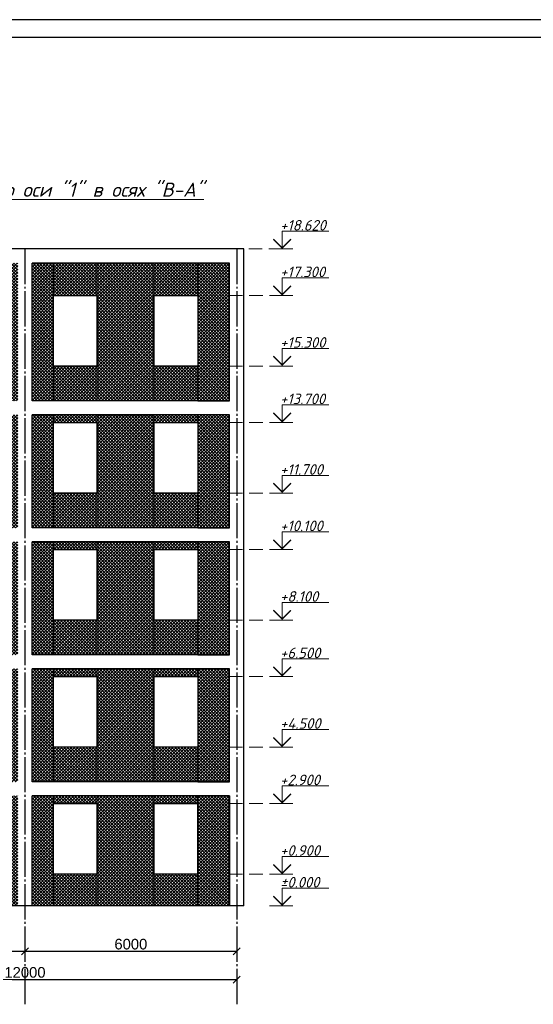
# Model space of a CAD drawing. Header units: millimetres. Extents: x -33345 to 4712671, y -3392 to 121473.
# Tile 966 of 1056: x 3709071 to 3723626, y 58595 to 86501. Entities that reach past the tile are written whole.
import ezdxf

# ---------------------------------------------------------------- set-up
doc = ezdxf.new("R2010")
doc.units = ezdxf.units.MM
for name, pattern in [('CENTER2', [28.575, 19.05, -3.175, 3.175, -3.175]), ('DASHED', [19.05, 12.7, -6.35]), ('ГОСТ 2.303 5', [24, 20, -1.5, 1, -1.5])]:
    doc.linetypes.add(name, pattern=pattern)
doc.layers.add('0.25', color=7, linetype='Continuous', lineweight=25)
doc.layers.add('ACO-текст', color=7, linetype='Continuous', lineweight=20)
doc.layers.add('00-Axes', color=1, linetype='CENTER2')
doc.layers.add('KIK-0-HSL-HTC', color=7, linetype='Continuous')
doc.styles.add('simp 0', font='isocpeui.ttf')
doc.styles.get("Standard").update_dxf_attribs({"font": 'arial.ttf'})
doc.styles.add('ГОСТ 300', font='isocpeui.ttf', dxfattribs={"height": 150})
doc.dimstyles.new('ISO-25$0', dxfattribs={"dimtxt": 300, "dimasz": 200, "dimexe": 100, "dimexo": 300, "dimgap": 50, "dimtad": 1, "dimdec": 0, "dimtxsty": 'Standard', "dimblk": 'OBLIQUE', "dimcen": 250, "dimadec": 0, "dimazin": 0, "dimtfac": 1, "dimtdec": 0, "dimtmove": 0, "dimatfit": 3, "dimldrblk": 'OBLIQUE', "dimfxl": 1.25, "dimarcsym": 0})

# ---------------------------------------------------------------- blocks, each defined once
blk = doc.blocks.new('*U284')
at = {"layer": '0.25', "color": 5, "linetype": 'Continuous', "lineweight": 25, "ltscale": 100}
blk.add_lwpolyline([(-59400, 0), (0, 0), (0, 42000), (-59400, 42000), (-59400, 0)], dxfattribs=at)
at = {"layer": '0.25', "color": 7, "linetype": 'Continuous', "lineweight": 30, "ltscale": 100}
blk.add_lwpolyline([(-57400, 500), (-500, 500), (-500, 41500), (-57400, 41500), (-57400, 500)], dxfattribs=at)
blk = doc.blocks.new('_Oblique')
at = {"color": 0, "linetype": 'ByBlock', "lineweight": -2}
blk.add_line((-0.5, -0.5), (0.5, 0.5), dxfattribs=at)
blk = doc.blocks.new('*D1137')
at = {"color": 0, "lineweight": -2, "transparency": 16777216}
for p, q in [((3709221, 60395), (3709221, 60195)), ((3715221, 60395), (3715221, 60195)), ((3715221, 60095), (3709221, 60095))]:
    blk.add_line(p, q, dxfattribs=at)
at = {"layer": 'Defpoints', "color": 0, "transparency": 16777216}
for p in [(3709221, 60095), (3709221, 60095), (3715221, 60095)]:
    blk.add_point(p, dxfattribs=at)
at = {"color": 0, "lineweight": -2, "transparency": 16777216, "xscale": 200, "yscale": 200, "zscale": 200, "rotation": 180}
blk.add_blockref('_Oblique', (3709221, 60095), dxfattribs=at)
at = {"color": 0, "lineweight": -2, "transparency": 16777216, "xscale": 200, "yscale": 200, "zscale": 200}
blk.add_blockref('_Oblique', (3715221, 60095), dxfattribs=at)
at = {"color": 0, "lineweight": 0, "transparency": 16777216, "insert": (3712221, 60298), "char_height": 300, "attachment_point": 5}
blk.add_mtext('6000', dxfattribs=at)
blk = doc.blocks.new('*D1138')
at = {"color": 0, "lineweight": -2, "transparency": 16777216}
for p, q in [((3703221, 60395), (3703221, 60195)), ((3709221, 60395), (3709221, 60195)), ((3709221, 60095), (3703221, 60095))]:
    blk.add_line(p, q, dxfattribs=at)
at = {"layer": 'Defpoints', "color": 0, "transparency": 16777216}
for p in [(3703221, 60095), (3703221, 60095), (3709221, 60095)]:
    blk.add_point(p, dxfattribs=at)
at = {"color": 0, "lineweight": -2, "transparency": 16777216, "xscale": 200, "yscale": 200, "zscale": 200, "rotation": 180}
blk.add_blockref('_Oblique', (3703221, 60095), dxfattribs=at)
at = {"color": 0, "lineweight": -2, "transparency": 16777216, "xscale": 200, "yscale": 200, "zscale": 200}
blk.add_blockref('_Oblique', (3709221, 60095), dxfattribs=at)
at = {"color": 0, "lineweight": 0, "transparency": 16777216, "insert": (3706221, 60298), "char_height": 300, "attachment_point": 5}
blk.add_mtext('6000', dxfattribs=at)
blk = doc.blocks.new('*D1139')
at = {"color": 0, "lineweight": -2, "transparency": 16777216}
for p, q in [((3703221, 59595), (3703221, 59395)), ((3715221, 59595), (3715221, 59395)), ((3703221, 59295), (3715221, 59295))]:
    blk.add_line(p, q, dxfattribs=at)
at = {"layer": 'Defpoints', "color": 0, "transparency": 16777216}
for p in [(3703221, 59295), (3715221, 59295), (3715221, 59295)]:
    blk.add_point(p, dxfattribs=at)
at = {"color": 0, "lineweight": -2, "transparency": 16777216, "xscale": 200, "yscale": 200, "zscale": 200, "rotation": 180}
blk.add_blockref('_Oblique', (3703221, 59295), dxfattribs=at)
at = {"color": 0, "lineweight": -2, "transparency": 16777216, "xscale": 200, "yscale": 200, "zscale": 200}
blk.add_blockref('_Oblique', (3715221, 59295), dxfattribs=at)
at = {"color": 0, "lineweight": 0, "transparency": 16777216, "insert": (3709221, 59498), "char_height": 300, "attachment_point": 5}
blk.add_mtext('12000', dxfattribs=at)

msp = doc.modelspace()

# ---------------------------------------------------------------- hatches: boundary and pattern name
at = {"layer": 'KIK-0-HSL-HTC', "lineweight": 0}
h = msp.add_hatch(dxfattribs=at)
h.set_pattern_fill('ANSI37', color=24, scale=20)
h.set_pattern_definition([(45, (87575.59, -1455798.857), (-44.9012806, 44.9012806), []), (135, (87575.59, -1455798.857), (-44.9012806, -44.9012806), [])])
h.paths.add_polyline_path([(3703421.372, 75703.114), (3704321.372, 75703.114), (3704321.372, 79603.114), (3703421.372, 79603.114)])
h.paths.add_polyline_path([(3705571.372, 79603.114), (3704321.372, 79603.114), (3704321.372, 78683.045), (3705571.372, 78683.045)])
h.paths.add_polyline_path([(3705571.372, 75703.114), (3707546.372, 75703.114), (3707546.372, 79603.114), (3705571.372, 79603.114)])
h.paths.add_polyline_path([(3705571.372, 76683.109), (3704321.372, 76683.109), (3704321.372, 75703.114), (3705571.372, 75703.114)])
h.paths.add_polyline_path([(3708546.372, 79603.114), (3707546.372, 79603.114), (3707546.372, 78182.995), (3708546.372, 78182.995)])
h.paths.add_polyline_path([(3708546.372, 75703.114), (3709021.372, 75703.114), (3709021.372, 79603.114), (3708546.372, 79603.114)])
h.paths.add_polyline_path([(3710021.372, 79603.114), (3709421.372, 79603.114), (3709421.372, 75703.114), (3710021.372, 75703.114)])
h.paths.add_polyline_path([(3711271.372, 78683.045), (3711271.372, 79603.114), (3710021.372, 79603.114), (3710021.372, 78683.045)])
h.paths.add_polyline_path([(3712871.372, 79603.114), (3711271.372, 79603.114), (3711271.372, 75703.114), (3712871.372, 75703.114)])
h.paths.add_polyline_path([(3710021.372, 76683.109), (3710021.372, 75703.114), (3711271.372, 75703.114), (3711271.372, 76683.109)])
h.paths.add_polyline_path([(3714121.372, 76683.109), (3712871.372, 76683.109), (3712871.372, 75703.114), (3714121.372, 75703.114)])
h.paths.add_polyline_path([(3714121.372, 75703.114), (3715021.372, 75703.114), (3715021.372, 79603.114), (3714121.372, 79603.114)])
h.paths.add_polyline_path([(3714121.372, 79603.114), (3712871.372, 79603.114), (3712871.372, 78683.045), (3714121.372, 78683.045)])
h.paths.add_polyline_path([(3714121.372, 72103.114), (3715021.372, 72103.114), (3715021.372, 75303.114), (3714121.372, 75303.114)])
h.paths.add_polyline_path([(3712871.372, 73083.109), (3712871.372, 72103.114), (3714121.372, 72103.114), (3714121.372, 73083.109)])
h.paths.add_polyline_path([(3712871.372, 75303.114), (3711271.372, 75303.114), (3711271.372, 72103.114), (3712871.372, 72103.114)])
h.paths.add_polyline_path([(3714121.372, 75083.045), (3714121.372, 75303.114), (3712871.372, 75303.114), (3712871.372, 75083.045)])
h.paths.add_polyline_path([(3711271.372, 75083.045), (3711271.372, 75303.114), (3710021.372, 75303.114), (3710021.372, 75083.045)])
h.paths.add_polyline_path([(3710021.372, 75303.114), (3709421.372, 75303.114), (3709421.372, 72103.114), (3710021.372, 72103.114)])
h.paths.add_polyline_path([(3710021.372, 73083.109), (3710021.372, 72103.114), (3711271.372, 72103.114), (3711271.372, 73083.109)])
h.paths.add_polyline_path([(3708546.372, 72103.114), (3709021.372, 72103.114), (3709021.372, 75303.114), (3708546.372, 75303.114)])
h.paths.add_polyline_path([(3708546.372, 74583.045), (3708546.372, 75303.114), (3707546.372, 75303.114), (3707546.372, 74583.045)])
h.paths.add_polyline_path([(3705571.372, 72103.114), (3707546.372, 72103.114), (3707546.372, 75303.114), (3705571.372, 75303.114)])
h.paths.add_polyline_path([(3704321.372, 73083.109), (3704321.372, 72103.114), (3705571.372, 72103.114), (3705571.372, 73083.109)])
h.paths.add_polyline_path([(3704321.372, 75303.114), (3703421.372, 75303.114), (3703421.372, 72103.114), (3704321.372, 72103.114)])
h.paths.add_polyline_path([(3705571.372, 75083.045), (3705571.372, 75303.114), (3704321.372, 75303.114), (3704321.372, 75083.045)])
h.paths.add_polyline_path([(3704321.372, 71703.114), (3703421.372, 71703.114), (3703421.372, 68503.114), (3704321.372, 68503.114)])
h.paths.add_polyline_path([(3705571.372, 71483.045), (3705571.372, 71703.114), (3704321.372, 71703.114), (3704321.372, 71483.045)])
h.paths.add_polyline_path([(3705571.372, 71703.114), (3705571.372, 68503.114), (3707546.372, 68503.114), (3707546.372, 71703.114)])
h.paths.add_polyline_path([(3705571.372, 69483.109), (3704321.372, 69483.109), (3704321.372, 68503.114), (3705571.372, 68503.114)])
h.paths.add_polyline_path([(3708546.372, 70983.045), (3708546.372, 71703.114), (3707546.372, 71703.114), (3707546.372, 70983.045)])
h.paths.add_polyline_path([(3708546.372, 68503.114), (3709021.372, 68503.114), (3709021.372, 71703.114), (3708546.372, 71703.114)])
h.paths.add_polyline_path([(3709421.372, 68503.114), (3710021.372, 68503.114), (3710021.372, 71703.114), (3709421.372, 71703.114)])
h.paths.add_polyline_path([(3710021.372, 69483.109), (3710021.372, 68503.114), (3711271.372, 68503.114), (3711271.372, 69483.109)])
h.paths.add_polyline_path([(3711271.372, 68503.114), (3712871.372, 68503.114), (3712871.372, 71703.114), (3711271.372, 71703.114)])
h.paths.add_polyline_path([(3710021.372, 71703.114), (3710021.372, 71483.045), (3711271.372, 71483.045), (3711271.372, 71703.114)])
h.paths.add_polyline_path([(3712871.372, 71703.114), (3712871.372, 71483.045), (3714121.372, 71483.045), (3714121.372, 71703.114)])
h.paths.add_polyline_path([(3714121.372, 68503.114), (3715021.372, 68503.114), (3715021.372, 71703.114), (3714121.372, 71703.114)])
h.paths.add_polyline_path([(3714121.372, 68503.114), (3714121.372, 69483.109), (3712871.372, 69483.109), (3712871.372, 68503.114)])
h.paths.add_polyline_path([(3714121.372, 64903.114), (3715021.372, 64903.114), (3715021.372, 68103.114), (3714121.372, 68103.114)])
h.paths.add_polyline_path([(3712871.372, 65883.109), (3712871.372, 64903.114), (3714121.372, 64903.114), (3714121.372, 65883.109)])
h.paths.add_polyline_path([(3712871.372, 68103.114), (3711271.372, 68103.114), (3711271.372, 64903.114), (3712871.372, 64903.114)])
h.paths.add_polyline_path([(3712871.372, 68103.114), (3712871.372, 67883.045), (3714121.372, 67883.045), (3714121.372, 68103.114)])
h.paths.add_polyline_path([(3711271.372, 67883.045), (3711271.372, 68103.114), (3710021.372, 68103.114), (3710021.372, 67883.045)])
h.paths.add_polyline_path([(3710021.372, 68103.114), (3709421.372, 68103.114), (3709421.372, 64903.114), (3710021.372, 64903.114)])
h.paths.add_polyline_path([(3710021.372, 65883.109), (3710021.372, 64903.114), (3711271.372, 64903.114), (3711271.372, 65883.109)])
h.paths.add_polyline_path([(3708546.372, 64903.114), (3709021.372, 64903.114), (3709021.372, 68103.114), (3708546.372, 68103.114)])
h.paths.add_polyline_path([(3708546.372, 67383.045), (3708546.372, 68103.114), (3707546.372, 68103.114), (3707546.372, 67383.045)])
h.paths.add_polyline_path([(3705571.372, 64903.114), (3707546.372, 64903.114), (3707546.372, 68103.114), (3705571.372, 68103.114)])
h.paths.add_polyline_path([(3704321.372, 64903.114), (3705571.372, 64903.114), (3705571.372, 65883.109), (3704321.372, 65883.109)])
h.paths.add_polyline_path([(3704321.372, 68103.114), (3703421.372, 68103.114), (3703421.372, 64903.114), (3704321.372, 64903.114)])
h.paths.add_polyline_path([(3704321.372, 68103.114), (3704321.372, 67883.045), (3705571.372, 67883.045), (3705571.372, 68103.114)])
h.paths.add_polyline_path([(3703421.372, 61383.114), (3704321.372, 61383.114), (3704321.372, 64503.114), (3703421.372, 64503.114)])
h.paths.add_polyline_path([(3704321.372, 62283.109), (3704321.372, 61383.114), (3705571.372, 61383.114), (3705571.372, 62283.109)])
h.paths.add_polyline_path([(3707396.372, 64503.114), (3705571.372, 64503.114), (3705571.372, 61383.114), (3707396.372, 61383.114)])
h.paths.add_polyline_path([(3705571.372, 64283.045), (3705571.372, 64503.114), (3704321.372, 64503.114), (3704321.372, 64283.045)])
h.paths.add_polyline_path([(3708396.372, 63783.109), (3708396.372, 64503.114), (3707396.372, 64503.114), (3707396.372, 63783.109)])
h.paths.add_polyline_path([(3709021.372, 64503.114), (3708396.372, 64503.114), (3708396.372, 61383.114), (3709021.372, 61383.114)])
h.paths.add_polyline_path([(3710021.372, 64503.114), (3709421.372, 64503.114), (3709421.372, 61383.114), (3710021.372, 61383.114)])
h.paths.add_polyline_path([(3710021.372, 64503.114), (3710021.372, 64283.045), (3711271.372, 64283.045), (3711271.372, 64503.114)])
h.paths.add_polyline_path([(3711271.372, 61383.114), (3712871.372, 61383.114), (3712871.372, 64503.114), (3711271.372, 64503.114)])
h.paths.add_polyline_path([(3710021.372, 62283.109), (3710021.372, 61383.114), (3711271.372, 61383.114), (3711271.372, 62283.109)])
h.paths.add_polyline_path([(3714121.372, 62283.109), (3712871.372, 62283.109), (3712871.372, 61383.114), (3714121.372, 61383.114)])
h.paths.add_polyline_path([(3715021.372, 64503.114), (3714121.372, 64503.114), (3714121.372, 61383.114), (3715021.372, 61383.114)])
h.paths.add_polyline_path([(3712871.372, 64503.114), (3712871.372, 64283.045), (3714121.372, 64283.045), (3714121.372, 64503.114)])

# ---------------------------------------------------------------- linework, layer by layer
at = {"color": 177, "lineweight": 30, "true_color": 0x293189}
for p, q in [((3715421.372, 80003.114, 1359241.5), (3703021.372, 80003.114, 1359241.5)), ((3715421.372, 61383.114, 1359241.5), (3715421.372, 80003.114, 1359241.5)), ((3709421.372, 75703.114, 1359241.5), (3709421.372, 79603.114, 1359241.5)), ((3715021.372, 79603.114, 1359241.5), (3709421.372, 79603.114, 1359241.5)), ((3715021.372, 75703.114, 1359241.5), (3715021.372, 79603.114, 1359241.5)), ((3715021.372, 75703.114, 1359241.5), (3709421.372, 75703.114, 1359241.5)), ((3709421.372, 72103.114, 1359241.5), (3709421.372, 75303.114, 1359241.5)), ((3715021.372, 75303.114, 1359241.5), (3709421.372, 75303.114, 1359241.5)), ((3715021.372, 72103.114, 1359241.5), (3715021.372, 75303.114, 1359241.5)), ((3715021.372, 72103.114, 1359241.5), (3709421.372, 72103.114, 1359241.5)), ((3709421.372, 68503.114, 1359241.5), (3709421.372, 71703.114, 1359241.5)), ((3715021.372, 71703.114, 1359241.5), (3709421.372, 71703.114, 1359241.5)), ((3715021.372, 68503.114, 1359241.5), (3715021.372, 71703.114, 1359241.5)), ((3715021.372, 68503.114, 1359241.5), (3709421.372, 68503.114, 1359241.5)), ((3709421.372, 64903.114, 1359241.5), (3709421.372, 68103.114, 1359241.5)), ((3715021.372, 68103.114, 1359241.5), (3709421.372, 68103.114, 1359241.5)), ((3715021.372, 64903.114, 1359241.5), (3715021.372, 68103.114, 1359241.5)), ((3715021.372, 64903.114, 1359241.5), (3709421.372, 64903.114, 1359241.5)), ((3709421.372, 61383.114, 1359241.5), (3709421.372, 64503.114, 1359241.5)), ((3715021.372, 64503.114, 1359241.5), (3709421.372, 64503.114, 1359241.5)), ((3715021.372, 61383.114, 1359241.5), (3715021.372, 64503.114, 1359241.5)), ((3715421.372, 61383.114, 1359241.5), (3703021.372, 61383.114, 1359241.5))]:
    msp.add_line(p, q, dxfattribs=at)
at = {"color": 18, "lineweight": 0, "true_color": 0x000000}
for p, q in [((3716258.838, 80003.114, 1359241.5), (3716808.838, 80003.114, 1359241.5)), ((3716258.838, 78683.045, 1359241.5), (3716808.838, 78683.045, 1359241.5)), ((3716258.838, 76683.109, 1359241.5), (3716808.838, 76683.109, 1359241.5)), ((3716258.838, 75083.045, 1359241.5), (3716808.838, 75083.045, 1359241.5)), ((3716258.838, 73083.109, 1359241.5), (3716808.838, 73083.109, 1359241.5)), ((3716258.838, 71483.045, 1359241.5), (3716808.838, 71483.045, 1359241.5)), ((3716258.838, 69483.109, 1359241.5), (3716808.838, 69483.109, 1359241.5)), ((3716258.838, 67883.045, 1359241.5), (3716808.838, 67883.045, 1359241.5)), ((3716258.838, 65883.109, 1359241.5), (3716808.838, 65883.109, 1359241.5)), ((3716258.838, 64283.045, 1359241.5), (3716808.838, 64283.045, 1359241.5)), ((3716258.838, 62283.109, 1359241.5), (3716808.838, 62283.109, 1359241.5)), ((3716258.838, 61383.109, 1359241.5), (3716808.838, 61383.109, 1359241.5))]:
    msp.add_line(p, q, dxfattribs=at)
at = {"color": 18, "lineweight": 0, "true_color": 0x000000, "elevation": 1359241.5}
for points in [[(3716508.838, 80003.114), (3716508.838, 80503.114), (3717828.296, 80503.114)], [(3716508.838, 78683.045), (3716508.838, 79183.045), (3717828.296, 79183.045)], [(3716508.838, 76683.109), (3716508.838, 77183.109), (3717828.296, 77183.109)], [(3716508.838, 75083.045), (3716508.838, 75583.045), (3717828.296, 75583.045)], [(3716508.838, 73083.109), (3716508.838, 73583.109), (3717828.296, 73583.109)], [(3716508.838, 71483.045), (3716508.838, 71983.045), (3717828.296, 71983.045)], [(3716508.838, 69483.109), (3716508.838, 69983.109), (3717828.296, 69983.109)], [(3716508.838, 67883.045), (3716508.838, 68383.045), (3717828.296, 68383.045)], [(3716508.838, 65883.109), (3716508.838, 66383.109), (3717828.296, 66383.109)], [(3716508.838, 64283.045), (3716508.838, 64783.045), (3717828.296, 64783.045)], [(3716508.838, 62283.109), (3716508.838, 62783.109), (3717828.296, 62783.109)], [(3716508.838, 61383.109), (3716508.838, 61883.109), (3717828.296, 61883.109)]]:
    msp.add_lwpolyline(points, dxfattribs=at)
for points in [[(3716258.838, 80281.394, 40, 40, 0), (3716508.838, 80031.394, 40, 40, 0), (3716758.838, 80281.394, 40, 40, 0)], [(3716258.838, 78961.325, 40, 40, 0), (3716508.838, 78711.325, 40, 40, 0), (3716758.838, 78961.325, 40, 40, 0)], [(3716258.838, 76961.389, 40, 40, 0), (3716508.838, 76711.389, 40, 40, 0), (3716758.838, 76961.389, 40, 40, 0)], [(3716258.838, 75361.325, 40, 40, 0), (3716508.838, 75111.325, 40, 40, 0), (3716758.838, 75361.325, 40, 40, 0)], [(3716258.838, 73361.389, 40, 40, 0), (3716508.838, 73111.389, 40, 40, 0), (3716758.838, 73361.389, 40, 40, 0)], [(3716258.838, 71761.325, 40, 40, 0), (3716508.838, 71511.325, 40, 40, 0), (3716758.838, 71761.325, 40, 40, 0)], [(3716258.838, 69761.389, 40, 40, 0), (3716508.838, 69511.389, 40, 40, 0), (3716758.838, 69761.389, 40, 40, 0)], [(3716258.838, 68161.325, 40, 40, 0), (3716508.838, 67911.325, 40, 40, 0), (3716758.838, 68161.325, 40, 40, 0)], [(3716258.838, 66161.389, 40, 40, 0), (3716508.838, 65911.389, 40, 40, 0), (3716758.838, 66161.389, 40, 40, 0)], [(3716258.838, 64561.325, 40, 40, 0), (3716508.838, 64311.325, 40, 40, 0), (3716758.838, 64561.325, 40, 40, 0)], [(3716258.838, 62561.389, 40, 40, 0), (3716508.838, 62311.389, 40, 40, 0), (3716758.838, 62561.389, 40, 40, 0)], [(3716258.838, 61661.389, 40, 40, 0), (3716508.838, 61411.389, 40, 40, 0), (3716758.838, 61661.389, 40, 40, 0)]]:
    msp.add_lwpolyline(points, format="xyseb", dxfattribs=at)
at = {"color": 215, "linetype": 'DASHED', "lineweight": 0, "ltscale": 30, "true_color": 0xa953a0, "elevation": 1359241.5}
for points in [[(3714992.639, 80003.114), (3716258.838, 80003.114)], [(3715005.723, 78683.045), (3716258.838, 78683.045)], [(3715005.723, 76683.109), (3716258.838, 76683.109)], [(3715005.795, 75083.045), (3716258.838, 75083.045)], [(3715005.723, 73083.109), (3716258.838, 73083.109)], [(3715005.723, 71483.045), (3716258.838, 71483.045)], [(3715005.723, 69483.109), (3716258.838, 69483.109)], [(3715005.795, 67883.045), (3716258.838, 67883.045)], [(3715005.795, 65883.109), (3716258.838, 65883.109)], [(3715005.795, 64283.045), (3716258.838, 64283.045)], [(3715005.795, 62283.109), (3716258.838, 62283.109)], [(3716152.639, 61383.109), (3716258.838, 61383.109)]]:
    msp.add_lwpolyline(points, dxfattribs=at)
at = {"color": 177, "lineweight": 30, "true_color": 0x293189, "elevation": 1359241.5}
for points in [[(3710021.372, 75703.114), (3709421.372, 75703.114), (3709421.372, 79603.114), (3710021.372, 79603.114)], [(3712871.372, 75703.114), (3711271.372, 75703.114), (3711271.372, 79603.114), (3712871.372, 79603.114)], [(3714121.372, 75703.114), (3715021.372, 75703.114), (3715021.372, 79603.114), (3714121.372, 79603.114)], [(3711271.372, 76683.109), (3710021.372, 76683.109), (3710021.372, 78683.045), (3711271.372, 78683.045)], [(3714121.372, 76683.109), (3712871.372, 76683.109), (3712871.372, 78683.045), (3714121.372, 78683.045)], [(3710021.372, 72103.114), (3709421.372, 72103.114), (3709421.372, 75303.114), (3710021.372, 75303.114)], [(3711271.372, 73083.109), (3710021.372, 73083.109), (3710021.372, 75083.045), (3711271.372, 75083.045)], [(3712871.372, 72103.114), (3711271.372, 72103.114), (3711271.372, 75303.114), (3712871.372, 75303.114)], [(3714121.372, 73083.109), (3712871.372, 73083.109), (3712871.372, 75083.045), (3714121.372, 75083.045)], [(3714121.372, 72103.114), (3715021.372, 72103.114), (3715021.372, 75303.114), (3714121.372, 75303.114)], [(3710021.372, 68503.114), (3709421.372, 68503.114), (3709421.372, 71703.114), (3710021.372, 71703.114)], [(3711271.372, 69483.109), (3710021.372, 69483.109), (3710021.372, 71483.045), (3711271.372, 71483.045)], [(3712871.372, 68503.114), (3711271.372, 68503.114), (3711271.372, 71703.114), (3712871.372, 71703.114)], [(3714121.372, 69483.109), (3712871.372, 69483.109), (3712871.372, 71483.045), (3714121.372, 71483.045)], [(3714121.372, 68503.114), (3715021.372, 68503.114), (3715021.372, 71703.114), (3714121.372, 71703.114)], [(3710021.372, 64903.114), (3709421.372, 64903.114), (3709421.372, 68103.114), (3710021.372, 68103.114)], [(3712871.372, 64903.114), (3711271.372, 64903.114), (3711271.372, 68103.114), (3712871.372, 68103.114)], [(3714121.372, 64903.114), (3715021.372, 64903.114), (3715021.372, 68103.114), (3714121.372, 68103.114)], [(3711271.372, 65883.109), (3710021.372, 65883.109), (3710021.372, 67883.045), (3711271.372, 67883.045)], [(3714121.372, 65883.109), (3712871.372, 65883.109), (3712871.372, 67883.045), (3714121.372, 67883.045)], [(3710021.372, 61383.114), (3709421.372, 61383.114), (3709421.372, 64503.114), (3710021.372, 64503.114)], [(3712871.372, 61383.114), (3711271.372, 61383.114), (3711271.372, 64503.114), (3712871.372, 64503.114)], [(3715021.372, 61383.114), (3714121.372, 61383.114), (3714121.372, 64503.114), (3715021.372, 64503.114)], [(3711271.372, 62283.109), (3710021.372, 62283.109), (3710021.372, 64283.045), (3711271.372, 64283.045)], [(3714121.372, 62283.109), (3712871.372, 62283.109), (3712871.372, 64283.045), (3714121.372, 64283.045)]]:
    msp.add_lwpolyline(points, close=True, dxfattribs=at)
at = {"layer": '00-Axes', "color": 251, "linetype": 'ГОСТ 2.303 5', "ltscale": 50, "true_color": 0x636466, "elevation": 1359241.5}
for points in [[(3709221.372, 80003.114), (3709221.372, 58594.836)], [(3715221.372, 80003.114), (3715221.372, 58594.836)]]:
    msp.add_lwpolyline(points, dxfattribs=at)

# ---------------------------------------------------------------- block references
at = {"layer": '0.25', "ltscale": 100, "transparency": 33554687}
msp.add_blockref('*U284', (3751386.939, 44501.326, 1359241.5), dxfattribs=at)

# ---------------------------------------------------------------- texts
at = {"color": 18, "lineweight": 0, "true_color": 0x000000, "style": 'ГОСТ 300'}
for s, p in [('+18.620', (3716451.703, 80524.382, 1359241.5)), ('+17.300', (3716451.703, 79204.314, 1359241.5)), ('+15.300', (3716451.703, 77204.378, 1359241.5)), ('+13.700', (3716451.703, 75604.314, 1359241.5)), ('+11.700', (3716451.703, 73604.378, 1359241.5)), ('+10.100', (3716451.703, 72004.314, 1359241.5)), ('+8.100', (3716451.703, 70004.378, 1359241.5)), ('+6.500', (3716451.703, 68404.314, 1359241.5)), ('+4.500', (3716451.703, 66404.378, 1359241.5)), ('+2.900', (3716451.703, 64804.314, 1359241.5)), ('+0.900', (3716451.703, 62804.378, 1359241.5)), ('%%P0.000', (3716451.703, 61904.378, 1359241.5))]:
    msp.add_text(s, height=300, dxfattribs=at).set_placement(p)
at = {"layer": 'ACO-текст', "insert": (3709263.3, 81628.101, 1359241.5), "char_height": 400, "width": 15252.33748, "attachment_point": 5, "line_spacing_factor": 0.9, "style": 'simp 0'}
msp.add_mtext('\\pxt22;{\\L\\C0;Развёртка стен по оси "1" в осях "В-А"}', dxfattribs=at)

# ---------------------------------------------------------------- dimensions: what is measured, and where the dimension line sits
at = {"color": 18, "lineweight": 0, "true_color": 0x000000}
dim = msp.add_linear_dim(base=(3703221.372, 60094.836, 1359241.5), p1=(3709221.372, 60094.836, 1359241.5), p2=(3703221.372, 60094.836, 1359241.5), angle=180, dimstyle='ISO-25$0', override={"dimtmove": 1}, dxfattribs=at)
dim.commit()
dim.dimension.update_dxf_attribs({"geometry": '*D1138', "text_midpoint": (3706221.372, 60298.008, 1359241.5)})
for base, p1, p2, picture, middle in [((3709221.372, 60094.836, 1359241.5), (3715221.372, 60094.836, 1359241.5), (3709221.372, 60094.836, 1359241.5), '*D1137', (3712221.372, 60298.008, 1359241.5)), ((3715221.372, 59294.836, 1359241.5), (3703221.372, 59294.836, 1359241.5), (3715221.372, 59294.836, 1359241.5), '*D1139', (3709221.372, 59498.008, 1359241.5))]:
    dim = msp.add_linear_dim(base=base, p1=p1, p2=p2, angle=180, dimstyle='ISO-25$0', dxfattribs=at)
    dim.commit()
    dim.dimension.update_dxf_attribs({"geometry": picture, "text_midpoint": middle})

doc.saveas('drawing.dxf')
